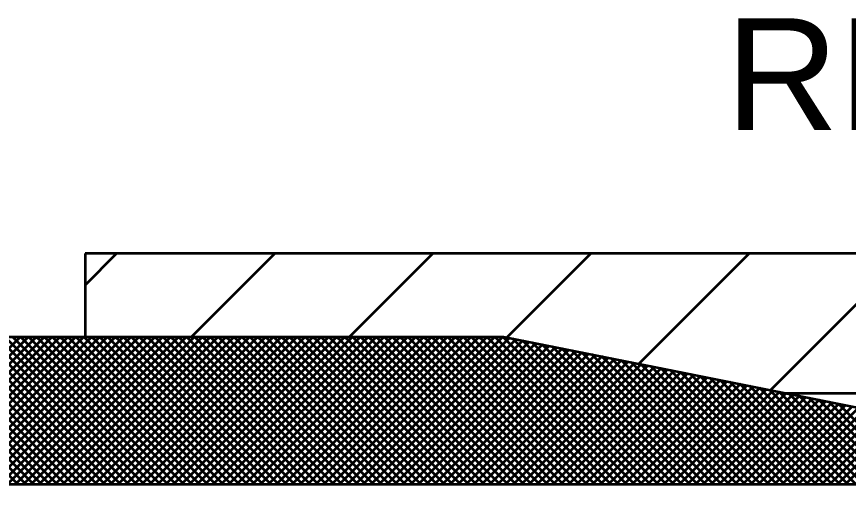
# Model space of a CAD drawing. Extents: x -1 to 679, y 0 to 440.
# Drawn here: x 84.2 to 99.08, y 359.68 to 368.33 of the extents above; entities that cross this region are included whole.
import ezdxf

# ---------------------------------------------------------------- set-up
doc = ezdxf.new("R2010")
doc.units = 0
doc.header["$LTSCALE"] = 0.8
doc.layers.add('1', color=7, linetype='Continuous', lineweight=53)

msp = doc.modelspace()

# ---------------------------------------------------------------- linework, layer by layer
at = {"layer": '1'}
for p, q in [((128.4295, 364.0944), (85.4295, 364.0944)), ((85.4295, 364.0944), (85.4295, 362.6051)), ((85.4295, 363.5306), (85.9933, 364.0944)), ((87.3324, 362.6051), (88.8217, 364.0944)), ((90.1608, 362.6051), (91.6502, 364.0944)), ((92.9765, 362.5923), (94.4786, 364.0944)), ((95.3336, 362.1209), (97.3071, 364.0944)), ((97.6906, 361.6495), (100.1355, 364.0944)), ((84.2251, 359.9678), (81.5878, 362.6051)), ((81.6387, 359.9678), (84.2759, 362.6051)), ((84.3665, 359.9678), (81.7292, 362.6051)), ((81.7801, 359.9678), (84.4173, 362.6051)), ((84.5079, 359.9678), (81.8707, 362.6051)), ((81.9215, 359.9678), (84.5588, 362.6051)), ((84.6494, 359.9678), (82.0122, 362.6051)), ((82.0629, 359.9678), (84.7002, 362.6051)), ((84.7908, 359.9678), (82.1536, 362.6051)), ((82.2043, 359.9678), (84.8416, 362.6051)), ((84.9322, 359.9678), (82.295, 362.6051)), ((82.3457, 359.9678), (84.983, 362.6051)), ((85.0737, 359.9678), (82.4364, 362.6051)), ((82.4872, 359.9678), (85.1244, 362.6051)), ((85.2151, 359.9678), (82.5778, 362.6051)), ((82.6286, 359.9678), (85.2658, 362.6051)), ((85.3565, 359.9678), (82.7193, 362.6051)), ((82.77, 359.9678), (85.4072, 362.6051)), ((85.4979, 359.9678), (82.8607, 362.6051)), ((82.9114, 359.9678), (85.5487, 362.6051)), ((85.6393, 359.9678), (83.0021, 362.6051)), ((83.0528, 359.9678), (85.6901, 362.6051)), ((85.7807, 359.9678), (83.1435, 362.6051)), ((83.1942, 359.9678), (85.8315, 362.6051)), ((85.9222, 359.9678), (83.2849, 362.6051)), ((83.3357, 359.9678), (85.9729, 362.6051)), ((86.0636, 359.9678), (83.4263, 362.6051)), ((83.4771, 359.9678), (86.1143, 362.6051)), ((86.205, 359.9678), (83.5678, 362.6051)), ((83.6185, 359.9678), (86.2557, 362.6051)), ((86.3464, 359.9678), (83.7092, 362.6051)), ((83.7599, 359.9678), (86.3972, 362.6051)), ((86.4878, 359.9678), (83.8506, 362.6051)), ((83.9014, 359.9678), (86.5387, 362.6051)), ((86.6292, 359.9678), (83.992, 362.6051)), ((84.0428, 359.9678), (86.6801, 362.6051)), ((86.7707, 359.9678), (84.1334, 362.6051)), ((84.1842, 359.9678), (86.8215, 362.6051)), ((86.9121, 359.9678), (84.2748, 362.6051)), ((84.279, 362.5746), (84.297, 362.5926)), ((84.3257, 359.9678), (86.9629, 362.6051)), ((87.0535, 359.9678), (84.4162, 362.6051)), ((84.4204, 362.5746), (84.4384, 362.5926)), ((84.4671, 359.9678), (87.1043, 362.6051)), ((87.195, 359.9678), (84.5577, 362.6051)), ((84.5618, 362.5746), (84.5798, 362.5926)), ((84.6085, 359.9678), (87.2458, 362.6051)), ((87.3364, 359.9678), (84.6992, 362.6051)), ((84.7032, 362.5746), (84.7212, 362.5926)), ((84.7499, 359.9678), (87.3872, 362.6051)), ((87.4778, 359.9678), (84.8406, 362.6051)), ((84.8447, 362.5746), (84.8627, 362.5926)), ((84.8913, 359.9678), (87.5286, 362.6051)), ((87.6192, 359.9678), (84.982, 362.6051)), ((84.9861, 362.5746), (85.0041, 362.5926)), ((85.0327, 359.9678), (87.67, 362.6051)), ((87.7607, 359.9678), (85.1234, 362.6051)), ((85.1275, 362.5746), (85.1455, 362.5926)), ((85.1742, 359.9678), (87.8114, 362.6051)), ((87.9021, 359.9678), (85.2648, 362.6051)), ((85.2689, 362.5746), (85.2869, 362.5926)), ((85.3156, 359.9678), (87.9528, 362.6051)), ((88.0435, 359.9678), (85.4062, 362.6051)), ((85.4103, 362.5746), (85.4283, 362.5926)), ((85.457, 359.9678), (88.0943, 362.6051)), ((88.1849, 359.9678), (85.5477, 362.6051)), ((85.5518, 362.5746), (85.5698, 362.5926)), ((85.5984, 359.9678), (88.2357, 362.6051)), ((88.3263, 359.9678), (85.6891, 362.6051)), ((85.6932, 362.5746), (85.7112, 362.5926)), ((85.7398, 359.9678), (88.3771, 362.6051)), ((88.4677, 359.9678), (85.8305, 362.6051)), ((85.8347, 362.5746), (85.8527, 362.5926)), ((85.8812, 359.9678), (88.5185, 362.6051)), ((88.6092, 359.9678), (85.9719, 362.6051)), ((85.9761, 362.5746), (85.9941, 362.5926)), ((86.0227, 359.9678), (88.6599, 362.6051)), ((88.7506, 359.9678), (86.1133, 362.6051)), ((86.1175, 362.5746), (86.1355, 362.5926)), ((86.1641, 359.9678), (88.8013, 362.6051)), ((88.892, 359.9678), (86.2548, 362.6051)), ((86.2589, 362.5746), (86.2769, 362.5926)), ((86.3055, 359.9678), (88.9428, 362.6051)), ((89.0334, 359.9678), (86.3962, 362.6051)), ((86.4003, 362.5746), (86.4183, 362.5926)), ((86.447, 359.9678), (89.0842, 362.6051)), ((89.1748, 359.9678), (86.5376, 362.6051)), ((86.5417, 362.5746), (86.5597, 362.5926)), ((86.5884, 359.9678), (89.2257, 362.6051)), ((89.3162, 359.9678), (86.679, 362.6051)), ((86.6832, 362.5746), (86.7012, 362.5926)), ((86.7298, 359.9678), (89.3671, 362.6051)), ((89.4577, 359.9678), (86.8204, 362.6051)), ((86.8246, 362.5746), (86.8426, 362.5926)), ((86.8713, 359.9678), (89.5085, 362.6051)), ((89.5991, 359.9678), (86.9618, 362.6051)), ((86.966, 362.5746), (86.984, 362.5926)), ((87.0127, 359.9678), (89.6499, 362.6051)), ((89.7406, 359.9678), (87.1033, 362.6051)), ((87.1074, 362.5746), (87.1254, 362.5926)), ((87.1541, 359.9678), (89.7913, 362.6051)), ((89.882, 359.9678), (87.2447, 362.6051)), ((87.2488, 362.5746), (87.2668, 362.5926)), ((87.2955, 359.9678), (89.9327, 362.6051)), ((90.0234, 359.9678), (87.3862, 362.6051)), ((87.3902, 362.5746), (87.4082, 362.5926)), ((87.4369, 359.9678), (90.0742, 362.6051)), ((90.1648, 359.9678), (87.5276, 362.6051)), ((87.5317, 362.5746), (87.5497, 362.5926)), ((87.5783, 359.9678), (90.2156, 362.6051)), ((90.3062, 359.9678), (87.669, 362.6051)), ((87.6731, 362.5746), (87.6911, 362.5926)), ((87.7197, 359.9678), (90.357, 362.6051)), ((90.4477, 359.9678), (87.8104, 362.6051)), ((87.8145, 362.5746), (87.8325, 362.5926)), ((87.8612, 359.9678), (90.4984, 362.6051)), ((90.5891, 359.9678), (87.9518, 362.6051)), ((87.9559, 362.5746), (87.9739, 362.5926)), ((88.0026, 359.9678), (90.6398, 362.6051)), ((90.7305, 359.9678), (88.0932, 362.6051)), ((88.0974, 362.5746), (88.1154, 362.5926)), ((88.144, 359.9678), (90.7812, 362.6051)), ((90.8719, 359.9678), (88.2347, 362.6051)), ((88.2388, 362.5746), (88.2568, 362.5926)), ((88.2854, 359.9678), (90.9227, 362.6051)), ((91.0133, 359.9678), (88.3761, 362.6051)), ((88.3803, 362.5746), (88.3982, 362.5926)), ((88.4268, 359.9678), (91.0641, 362.6051)), ((91.1547, 359.9678), (88.5175, 362.6051)), ((88.5217, 362.5746), (88.5397, 362.5926)), ((88.5682, 359.9678), (91.2055, 362.6051)), ((91.2962, 359.9678), (88.6589, 362.6051)), ((88.6631, 362.5746), (88.6811, 362.5926)), ((88.7097, 359.9678), (91.3469, 362.6051)), ((91.4376, 359.9678), (88.8003, 362.6051)), ((88.8045, 362.5746), (88.8225, 362.5926)), ((88.8511, 359.9678), (91.4883, 362.6051)), ((91.579, 359.9678), (88.9417, 362.6051)), ((88.9459, 362.5746), (88.9639, 362.5926)), ((88.9926, 359.9678), (91.6298, 362.6051)), ((91.7204, 359.9678), (89.0832, 362.6051)), ((89.0873, 362.5746), (89.1053, 362.5926)), ((89.134, 359.9678), (91.7712, 362.6051)), ((91.8618, 359.9678), (89.2246, 362.6051)), ((89.2287, 362.5746), (89.2467, 362.5926)), ((89.2754, 359.9678), (91.9127, 362.6051)), ((92.0032, 359.9678), (89.366, 362.6051)), ((89.3702, 362.5746), (89.3882, 362.5926)), ((89.4168, 359.9678), (92.0541, 362.6051)), ((92.1447, 359.9678), (89.5074, 362.6051)), ((89.5116, 362.5746), (89.5296, 362.5926)), ((89.5583, 359.9678), (92.1955, 362.6051)), ((92.2862, 359.9678), (89.6489, 362.6051)), ((89.653, 362.5746), (89.671, 362.5926)), ((89.6997, 359.9678), (92.3369, 362.6051)), ((92.4276, 359.9678), (89.7903, 362.6051)), ((89.7944, 362.5746), (89.8124, 362.5926)), ((89.8411, 359.9678), (92.4783, 362.6051)), ((92.569, 359.9678), (89.9317, 362.6051)), ((89.9358, 362.5746), (89.9538, 362.5926)), ((89.9825, 359.9678), (92.6197, 362.6051)), ((92.7104, 359.9678), (90.0732, 362.6051)), ((90.0772, 362.5746), (90.0952, 362.5926)), ((90.1239, 359.9678), (92.7612, 362.6051)), ((92.8518, 359.9678), (90.2146, 362.6051)), ((90.2187, 362.5746), (90.2367, 362.5926)), ((90.2653, 359.9678), (92.9026, 362.6051)), ((92.9933, 359.9678), (90.356, 362.6051)), ((90.3601, 362.5746), (90.3781, 362.5926)), ((90.4068, 359.9678), (93.0222, 362.5832)), ((93.1347, 359.9678), (90.4974, 362.6051)), ((90.5015, 362.5746), (90.5195, 362.5926)), ((90.5482, 359.9678), (93.14, 362.5597)), ((93.2761, 359.9678), (90.6388, 362.6051)), ((90.643, 362.5746), (90.661, 362.5926)), ((90.6896, 359.9678), (93.2578, 362.5361)), ((93.4175, 359.9678), (90.7802, 362.6051)), ((90.7844, 362.5746), (90.8024, 362.5926)), ((90.831, 359.9678), (93.3757, 362.5125)), ((93.5589, 359.9678), (90.9217, 362.6051)), ((90.9258, 362.5746), (90.9438, 362.5926)), ((90.9724, 359.9678), (93.4935, 362.4889)), ((93.7003, 359.9678), (91.0631, 362.6051)), ((91.0673, 362.5746), (91.0853, 362.5926)), ((91.1138, 359.9678), (93.6114, 362.4653)), ((93.8417, 359.9678), (91.2045, 362.6051)), ((91.2087, 362.5746), (91.2267, 362.5926)), ((93.9832, 359.9678), (91.3459, 362.6051)), ((91.3501, 362.5746), (91.3681, 362.5926)), ((94.1246, 359.9678), (91.4873, 362.6051)), ((91.4915, 362.5746), (91.5095, 362.5926)), ((94.266, 359.9678), (91.6287, 362.6051)), ((91.6329, 362.5746), (91.6509, 362.5926)), ((94.4074, 359.9678), (91.7702, 362.6051)), ((91.7743, 362.5746), (91.7923, 362.5926)), ((94.5488, 359.9678), (91.9116, 362.6051)), ((91.9158, 362.5746), (91.9338, 362.5926)), ((94.6902, 359.9678), (92.053, 362.6051)), ((92.0572, 362.5746), (92.0752, 362.5926)), ((94.8317, 359.9678), (92.1945, 362.6051)), ((92.1986, 362.5746), (92.2166, 362.5926)), ((94.9732, 359.9678), (92.3359, 362.6051)), ((92.34, 362.5746), (92.358, 362.5926)), ((95.1146, 359.9678), (92.4773, 362.6051)), ((92.4814, 362.5746), (92.4994, 362.5926)), ((95.256, 359.9678), (92.6187, 362.6051)), ((92.6228, 362.5746), (92.6408, 362.5926)), ((95.3974, 359.9678), (92.7602, 362.6051)), ((92.7642, 362.5746), (92.7822, 362.5926)), ((95.5388, 359.9678), (92.9016, 362.6051)), ((95.6803, 359.9678), (93.0756, 362.5725)), ((95.8217, 359.9678), (93.2523, 362.5372)), ((95.9631, 359.9678), (93.4291, 362.5018)), ((96.1045, 359.9678), (93.6059, 362.4664)), ((91.2553, 359.9678), (93.7292, 362.4418)), ((91.3967, 359.9678), (93.8471, 362.4183)), ((91.5382, 359.9678), (93.9649, 362.3947)), ((91.6796, 359.9678), (94.0828, 362.3711)), ((91.821, 359.9678), (94.2007, 362.3475)), ((91.9624, 359.9678), (94.3185, 362.3239)), ((96.2459, 359.9678), (93.7827, 362.4311)), ((96.3873, 359.9678), (93.9594, 362.3957)), ((96.5288, 359.9678), (94.1362, 362.3604)), ((96.6702, 359.9678), (94.313, 362.325)), ((92.1038, 359.9678), (94.4363, 362.3003)), ((92.2452, 359.9678), (94.5542, 362.2768)), ((92.3867, 359.9678), (94.6721, 362.2532)), ((92.5281, 359.9678), (94.7899, 362.2297)), ((92.6695, 359.9678), (94.9077, 362.2061)), ((92.8109, 359.9678), (95.0256, 362.1825)), ((96.8116, 359.9678), (94.4898, 362.2897)), ((96.953, 359.9678), (94.6665, 362.2543)), ((97.0944, 359.9678), (94.8433, 362.219)), ((97.2359, 359.9678), (95.0201, 362.1836)), ((92.9523, 359.9678), (95.1434, 362.1589)), ((93.0938, 359.9678), (95.2613, 362.1353)), ((93.2352, 359.9678), (95.3792, 362.1118)), ((93.3766, 359.9678), (95.497, 362.0882)), ((93.518, 359.9678), (95.6148, 362.0647)), ((93.6594, 359.9678), (95.7327, 362.0411)), ((93.8008, 359.9678), (95.8506, 362.0175)), ((97.3773, 359.9678), (95.1968, 362.1482)), ((97.5187, 359.9678), (95.3737, 362.1129)), ((97.6602, 359.9678), (95.5504, 362.0776)), ((97.8016, 359.9678), (95.7272, 362.0422)), ((93.9423, 359.9678), (95.9684, 361.9939)), ((94.0837, 359.9678), (96.0862, 361.9704)), ((94.2252, 359.9678), (96.2041, 361.9468)), ((94.3666, 359.9678), (96.322, 361.9232)), ((94.508, 359.9678), (96.4398, 361.8997)), ((94.6494, 359.9678), (96.5577, 361.8761)), ((97.943, 359.9678), (95.904, 362.0068)), ((98.0844, 359.9678), (96.0807, 361.9715)), ((98.2258, 359.9678), (96.2575, 361.9362)), ((98.3672, 359.9678), (96.4343, 361.9007)), ((94.7908, 359.9678), (96.6755, 361.8525)), ((94.9322, 359.9678), (96.7933, 361.829)), ((95.0737, 359.9678), (96.9112, 361.8054)), ((95.2151, 359.9678), (97.0291, 361.7818)), ((95.3565, 359.9678), (97.1469, 361.7582)), ((95.4979, 359.9678), (97.2647, 361.7347)), ((98.5087, 359.9678), (96.6111, 361.8654)), ((98.6501, 359.9678), (96.7878, 361.8301)), ((98.7915, 359.9678), (96.9647, 361.7947)), ((98.9329, 359.9678), (97.1414, 361.7593)), ((99.0743, 359.9678), (97.3182, 361.724)), ((95.6393, 359.9678), (97.3826, 361.7111)), ((95.7807, 359.9678), (97.5005, 361.6875)), ((95.9222, 359.9678), (97.6183, 361.664)), ((96.0636, 359.9678), (97.7362, 361.6404)), ((96.205, 359.9678), (97.854, 361.6168)), ((96.3464, 359.9678), (97.9719, 361.5933)), ((96.4879, 359.9678), (98.0897, 361.5697)), ((99.2157, 359.9678), (97.495, 361.6887)), ((99.3572, 359.9678), (97.6718, 361.6533)), ((99.4986, 359.9678), (97.8485, 361.6179)), ((97.9295, 361.5926), (107.6303, 361.5926)), ((99.64, 359.9678), (98.0253, 361.5826)), ((96.6293, 359.9678), (98.2076, 361.5461)), ((96.7707, 359.9678), (98.3254, 361.5226)), ((96.9122, 359.9678), (98.4432, 361.499)), ((97.0536, 359.9678), (98.5612, 361.4754)), ((97.195, 359.9678), (98.679, 361.4518)), ((97.3364, 359.9678), (98.7968, 361.4282)), ((99.7815, 359.9678), (98.2021, 361.5472)), ((99.9229, 359.9678), (98.3788, 361.5118)), ((100.0643, 359.9678), (98.5557, 361.4765)), ((100.2057, 359.9678), (98.7324, 361.4412)), ((97.4778, 359.9678), (98.9147, 361.4047)), ((97.6192, 359.9678), (99.0325, 361.3812)), ((97.7607, 359.9678), (99.1504, 361.3576)), ((97.9021, 359.9678), (99.2682, 361.334)), ((98.0435, 359.9678), (99.3861, 361.3104)), ((98.1849, 359.9678), (99.5039, 361.2868)), ((100.3472, 359.9678), (98.9092, 361.4058)), ((98.3263, 359.9678), (99.6218, 361.2632)), ((98.4677, 359.9678), (99.7397, 361.2397)), ((98.6092, 359.9678), (99.8575, 361.2162)), ((98.7506, 359.9678), (99.9753, 361.1926)), ((98.892, 359.9678), (100.0932, 361.169)), ((99.0335, 359.9678), (100.2111, 361.1454))]:
    msp.add_line(p, q, dxfattribs=at)
for points in [[(72.4325, 356.6051), (72.4325, 362.6051), (84.9128, 362.6051), (92.9128, 362.6051), (102.9128, 360.6051), (102.9128, 358.6051), (97.9129, 357.6051), (92.9128, 356.6051), (84.9128, 356.6051), (72.4128, 356.6051)], [(72.9303, 359.2178), (72.9303, 359.9678), (102.4303, 359.9678), (102.4303, 359.2178)]]:
    msp.add_lwpolyline(points, close=True, dxfattribs=at)

# ---------------------------------------------------------------- texts
at = {"layer": '1', "width": 1.05}
msp.add_text('RECEPTACLE', height=2, dxfattribs=at).set_placement((96.8828, 366.3044))

doc.saveas('drawing.dxf')
